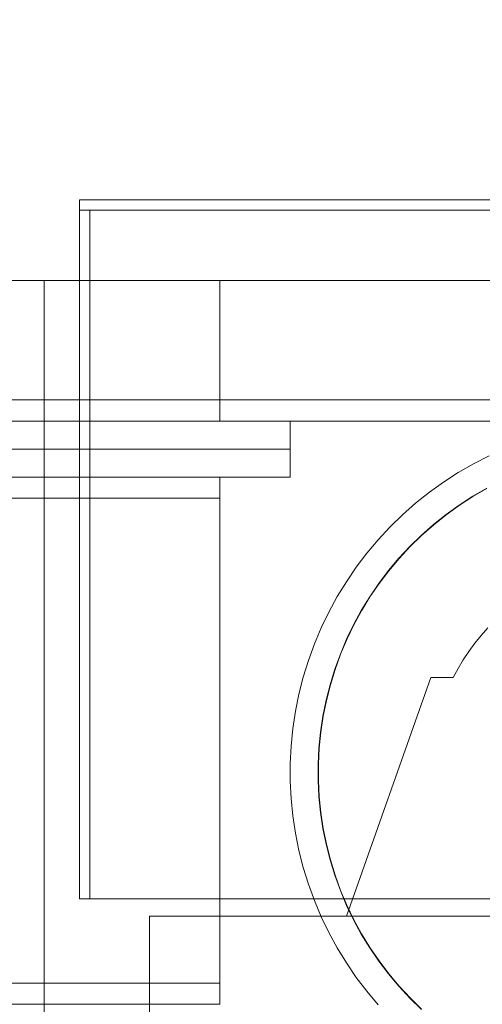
# Model space of a CAD drawing. Header units: millimetres. Extents: x -3490 to 61924, y -72580 to 6847.
# Tile 830 of 1056: x 26662 to 26727, y 1208 to 1348. Entities that reach past the tile are written whole.
import ezdxf

# ---------------------------------------------------------------- set-up
doc = ezdxf.new("R2010")
doc.units = ezdxf.units.MM
doc.layers.add('COTAS_P', color=1, linetype='Continuous', lineweight=0)
doc.layers.add('lateral_C05', color=7, linetype='Continuous', lineweight=0)
doc.dimstyles.new('R19_100', dxfattribs={"dimtxt": 250, "dimasz": 150, "dimexe": 150, "dimexo": 80, "dimgap": 100, "dimtad": 1, "dimtih": 1, "dimtoh": 1, "dimdsep": 46, "dimcen": 0.09, "dimadec": 0, "dimazin": 0, "dimtfac": 1, "dimtdec": 4, "dimtofl": 0, "dimtmove": 0, "dimatfit": 3, "dimfxl": 1, "dimtolj": 1, "dimtzin": 0, "dimarcsym": 0})

# ---------------------------------------------------------------- blocks, each defined once
blk = doc.blocks.new('DIM_R29_7')
at = {"layer": 'COTAS_P'}
for p, q in [((24250.07, 2141), (24400.07, 2186)), ((26750.07, 2141), (26600.07, 2186)), ((24250.07, 1241), (24250.07, 2141)), ((24250.07, 2141), (26750.07, 2141)), ((24250.07, 2141), (24400.07, 2096)), ((26750.07, 2141), (26600.07, 2096)), ((26750.07, 1241), (26750.07, 2141))]:
    blk.add_line(p, q, dxfattribs=at)
blk.add_text('2500 P', height=250, dxfattribs=at).set_placement((25500.07, 2241))
blk = doc.blocks.new('DIM_R29_19')
at = {"layer": 'COTAS_P'}
for p, q in [((18820, 2240), (18619.96, 1362.51)), ((18619.96, 1362.51), (18776.21, 1373.05)), ((27699.96, -707.49), (18619.96, 1362.51)), ((18619.96, 1362.51), (18756.2, 1285.3)), ((27900, 170), (27699.96, -707.49)), ((27699.96, -707.49), (27563.71, -630.27)), ((27699.96, -707.49), (27543.71, -718.02))]:
    blk.add_line(p, q, dxfattribs=at)
blk.add_text('9312.96 P', height=250, rotation=167.1576, dxfattribs=at).set_placement((23137.73, 230.02))

msp = doc.modelspace()

# ---------------------------------------------------------------- linework, layer by layer
at = {"layer": 'lateral_C05'}
for p, q in [((26670.067, 1321), (26670.067, 1322.5)), ((26670.067, 1322.5), (26830.067, 1322.5)), ((26670.067, 1321), (26830.067, 1321)), ((26670.067, 1223), (26670.067, 1321)), ((26670.067, 1321), (26671.567, 1321)), ((26671.567, 1223), (26671.567, 1321)), ((24310.067, 1311), (26690.067, 1311)), ((26665.067, 1151), (26665.067, 1311)), ((26665.067, 1311), (26835.067, 1311)), ((26690.067, 1294), (26690.067, 1311)), ((24250.067, 1294), (26750.067, 1294)), ((24310.067, 1294), (26690.067, 1294)), ((26667.321, 1294), (26667.331, 1294)), ((26667.331, 1294), (26667.348, 1294)), ((26667.348, 1294), (26667.372, 1294)), ((26667.372, 1294), (26667.403, 1294)), ((26667.403, 1294), (26667.44, 1294)), ((26667.44, 1294), (26667.483, 1294)), ((26667.483, 1294), (26667.533, 1294)), ((26667.533, 1294), (26667.59, 1294)), ((26667.59, 1294), (26667.652, 1294)), ((26667.652, 1294), (26667.721, 1294)), ((26667.721, 1294), (26667.795, 1294)), ((26667.795, 1294), (26667.875, 1294)), ((26667.875, 1294), (26667.961, 1294)), ((26667.961, 1294), (26668.052, 1294)), ((26668.052, 1294), (26668.147, 1294)), ((26668.147, 1294), (26668.248, 1294)), ((26668.248, 1294), (26668.353, 1294)), ((26668.353, 1294), (26668.462, 1294)), ((26668.462, 1294), (26668.575, 1294)), ((26668.575, 1294), (26668.692, 1294)), ((26668.692, 1294), (26668.813, 1294)), ((26668.813, 1294), (26668.936, 1294)), ((26668.936, 1294), (26669.063, 1294)), ((26669.063, 1294), (26669.192, 1294)), ((26669.192, 1294), (26669.323, 1294)), ((26669.323, 1294), (26669.456, 1294)), ((26669.456, 1294), (26669.59, 1294)), ((26669.59, 1294), (26669.726, 1294)), ((26669.726, 1294), (26669.862, 1294)), ((26669.862, 1294), (26669.999, 1294)), ((26669.999, 1294), (26670.136, 1294)), ((26670.136, 1294), (26670.273, 1294)), ((26670.273, 1294), (26670.409, 1294)), ((26670.409, 1294), (26670.545, 1294)), ((26670.545, 1294), (26670.679, 1294)), ((26670.679, 1294), (26670.812, 1294)), ((26670.812, 1294), (26670.943, 1294)), ((26670.943, 1294), (26671.072, 1294)), ((26671.072, 1294), (26671.199, 1294)), ((26671.199, 1294), (26671.322, 1294)), ((26671.322, 1294), (26671.442, 1294)), ((26671.442, 1294), (26671.559, 1294)), ((26671.559, 1294), (26671.673, 1294)), ((26671.673, 1294), (26671.782, 1294)), ((26671.782, 1294), (26671.887, 1294)), ((26671.887, 1294), (26671.988, 1294)), ((26671.988, 1294), (26672.083, 1294)), ((26672.083, 1294), (26672.174, 1294)), ((26672.174, 1294), (26672.26, 1294)), ((26672.26, 1294), (26672.34, 1294)), ((26672.34, 1294), (26672.414, 1294)), ((26672.414, 1294), (26672.483, 1294)), ((26672.483, 1294), (26672.545, 1294)), ((26672.545, 1294), (26672.602, 1294)), ((26672.602, 1294), (26672.652, 1294)), ((26672.652, 1294), (26672.695, 1294)), ((26672.695, 1294), (26672.732, 1294)), ((26672.732, 1294), (26672.763, 1294)), ((26672.763, 1294), (26672.787, 1294)), ((26672.787, 1294), (26672.804, 1294)), ((26672.804, 1294), (26672.814, 1294)), ((26690.067, 1291), (26690.067, 1294)), ((24250.067, 1291), (26750.067, 1291)), ((24310.067, 1291), (26690.067, 1291)), ((26100.817, 1291), (26700.067, 1291)), ((26663.076, 1291), (26663.091, 1291)), ((26663.091, 1291), (26663.113, 1291)), ((26663.113, 1291), (26663.143, 1291)), ((26663.143, 1291), (26663.18, 1291)), ((26663.18, 1291), (26663.224, 1291)), ((26663.224, 1291), (26663.275, 1291)), ((26663.275, 1291), (26663.333, 1291)), ((26663.333, 1291), (26663.398, 1291)), ((26663.398, 1291), (26663.469, 1291)), ((26663.469, 1291), (26663.547, 1291)), ((26663.547, 1291), (26663.632, 1291)), ((26663.632, 1291), (26663.722, 1291)), ((26663.722, 1291), (26663.818, 1291)), ((26663.818, 1291), (26663.92, 1291)), ((26663.92, 1291), (26664.027, 1291)), ((26664.027, 1291), (26664.139, 1291)), ((26664.139, 1291), (26664.256, 1291)), ((26664.256, 1291), (26664.378, 1291)), ((26664.378, 1291), (26664.503, 1291)), ((26664.503, 1291), (26664.633, 1291)), ((26664.633, 1291), (26664.766, 1291)), ((26664.766, 1291), (26664.902, 1291)), ((26664.902, 1291), (26665.041, 1291)), ((26664.948, 1291), (26664.961, 1291)), ((26664.971, 1291), (26664.954, 1291)), ((26664.961, 1291), (26664.981, 1291)), ((26664.995, 1291), (26664.971, 1291)), ((26664.981, 1291), (26665.009, 1291)), ((26665.027, 1291), (26664.995, 1291)), ((26665.009, 1291), (26665.044, 1291)), ((26665.066, 1291), (26665.027, 1291)), ((26665.041, 1291), (26665.183, 1291)), ((26665.044, 1291), (26665.086, 1291)), ((26665.112, 1291), (26665.066, 1291)), ((26665.086, 1291), (26665.135, 1291)), ((26665.165, 1291), (26665.112, 1291)), ((26665.135, 1291), (26665.192, 1291)), ((26665.225, 1291), (26665.165, 1291)), ((26665.183, 1291), (26665.327, 1291)), ((26665.192, 1291), (26665.255, 1291)), ((26665.292, 1291), (26665.225, 1291)), ((26665.255, 1291), (26665.325, 1291)), ((26665.365, 1291), (26665.292, 1291)), ((26665.401, 1291), (26665.325, 1291)), ((26665.327, 1291), (26665.473, 1291)), ((26665.445, 1291), (26665.365, 1291)), ((26669.651, 1291), (26665.401, 1291)), ((26665.53, 1291), (26665.445, 1291)), ((26665.473, 1291), (26665.62, 1291)), ((26665.622, 1291), (26665.53, 1291)), ((26665.62, 1291), (26665.769, 1291)), ((26665.72, 1291), (26665.622, 1291)), ((26665.823, 1291), (26665.72, 1291)), ((26665.769, 1291), (26665.918, 1291)), ((26665.932, 1291), (26665.823, 1291)), ((26666.067, 1291), (26665.918, 1291)), ((26666.045, 1291), (26665.932, 1291)), ((26666.163, 1291), (26666.045, 1291)), ((26674.067, 1291), (26666.067, 1291)), ((26666.286, 1291), (26666.163, 1291)), ((26666.413, 1291), (26666.286, 1291)), ((26666.543, 1291), (26666.413, 1291)), ((26666.677, 1291), (26666.543, 1291)), ((26666.814, 1291), (26666.677, 1291)), ((26666.954, 1291), (26666.814, 1291)), ((26667.097, 1291), (26666.954, 1291)), ((26667.241, 1291), (26667.097, 1291)), ((26667.388, 1291), (26667.241, 1291)), ((26667.321, 1291), (26667.331, 1291)), ((26667.331, 1291), (26667.348, 1291)), ((26667.348, 1291), (26667.372, 1291)), ((26667.372, 1291), (26667.403, 1291)), ((26667.535, 1291), (26667.388, 1291)), ((26667.403, 1291), (26667.44, 1291)), ((26667.44, 1291), (26667.483, 1291)), ((26667.483, 1291), (26667.533, 1291)), ((26667.533, 1291), (26667.59, 1291)), ((26667.684, 1291), (26667.535, 1291)), ((26667.59, 1291), (26667.652, 1291)), ((26667.652, 1291), (26667.721, 1291)), ((26667.833, 1291), (26667.684, 1291)), ((26667.721, 1291), (26667.795, 1291)), ((26667.795, 1291), (26667.875, 1291)), ((26667.983, 1291), (26667.833, 1291)), ((26667.875, 1291), (26667.961, 1291)), ((26667.961, 1291), (26668.052, 1291)), ((26668.132, 1291), (26667.983, 1291)), ((26668.052, 1291), (26668.147, 1291)), ((26668.281, 1291), (26668.132, 1291)), ((26668.147, 1291), (26668.248, 1291)), ((26668.248, 1291), (26668.353, 1291)), ((26668.429, 1291), (26668.281, 1291)), ((26668.353, 1291), (26668.462, 1291)), ((26668.576, 1291), (26668.429, 1291)), ((26668.462, 1291), (26668.575, 1291)), ((26668.575, 1291), (26668.692, 1291)), ((26668.722, 1291), (26668.576, 1291)), ((26668.692, 1291), (26668.813, 1291)), ((26668.865, 1291), (26668.722, 1291)), ((26668.813, 1291), (26668.936, 1291)), ((26669.006, 1291), (26668.865, 1291)), ((26668.936, 1291), (26669.063, 1291)), ((26669.145, 1291), (26669.006, 1291)), ((26669.063, 1291), (26669.192, 1291)), ((26669.28, 1291), (26669.145, 1291)), ((26669.192, 1291), (26669.323, 1291)), ((26669.412, 1291), (26669.28, 1291)), ((26669.323, 1291), (26669.456, 1291)), ((26669.541, 1291), (26669.412, 1291)), ((26669.456, 1291), (26669.59, 1291)), ((26669.666, 1291), (26669.541, 1291)), ((26669.59, 1291), (26669.726, 1291)), ((26669.651, 1291), (26669.733, 1291)), ((26669.786, 1291), (26669.666, 1291)), ((26669.726, 1291), (26669.862, 1291)), ((26669.733, 1291), (26669.821, 1291)), ((26669.902, 1291), (26669.786, 1291)), ((26669.821, 1291), (26669.915, 1291)), ((26669.862, 1291), (26669.999, 1291)), ((26670.012, 1291), (26669.902, 1291)), ((26669.915, 1291), (26670.015, 1291)), ((26669.999, 1291), (26670.136, 1291)), ((26670.118, 1291), (26670.012, 1291)), ((26670.015, 1291), (26670.12, 1291)), ((26670.218, 1291), (26670.118, 1291)), ((26670.12, 1291), (26670.23, 1291)), ((26670.136, 1291), (26670.273, 1291)), ((26670.313, 1291), (26670.218, 1291)), ((26670.23, 1291), (26670.345, 1291)), ((26670.273, 1291), (26670.409, 1291)), ((26670.402, 1291), (26670.313, 1291)), ((26670.345, 1291), (26670.465, 1291)), ((26670.484, 1291), (26670.402, 1291)), ((26670.409, 1291), (26670.545, 1291)), ((26670.465, 1291), (26670.589, 1291)), ((26670.484, 1291), (26674.734, 1291)), ((26670.545, 1291), (26670.679, 1291)), ((26670.589, 1291), (26670.717, 1291)), ((26670.679, 1291), (26670.812, 1291)), ((26670.717, 1291), (26670.848, 1291)), ((26670.812, 1291), (26670.943, 1291)), ((26670.848, 1291), (26670.983, 1291)), ((26670.943, 1291), (26671.072, 1291)), ((26670.983, 1291), (26671.121, 1291)), ((26671.072, 1291), (26671.199, 1291)), ((26671.121, 1291), (26671.261, 1291)), ((26671.199, 1291), (26671.322, 1291)), ((26671.261, 1291), (26671.404, 1291)), ((26671.322, 1291), (26671.442, 1291)), ((26671.404, 1291), (26671.548, 1291)), ((26671.442, 1291), (26671.559, 1291)), ((26671.548, 1291), (26671.694, 1291)), ((26671.559, 1291), (26671.673, 1291)), ((26671.673, 1291), (26671.782, 1291)), ((26671.694, 1291), (26671.842, 1291)), ((26671.782, 1291), (26671.887, 1291)), ((26671.842, 1291), (26671.99, 1291)), ((26671.887, 1291), (26671.988, 1291)), ((26671.988, 1291), (26672.083, 1291)), ((26671.99, 1291), (26672.139, 1291)), ((26672.083, 1291), (26672.174, 1291)), ((26672.139, 1291), (26672.288, 1291)), ((26672.174, 1291), (26672.26, 1291)), ((26672.26, 1291), (26672.34, 1291)), ((26672.288, 1291), (26672.437, 1291)), ((26672.34, 1291), (26672.414, 1291)), ((26672.414, 1291), (26672.483, 1291)), ((26672.437, 1291), (26672.585, 1291)), ((26672.483, 1291), (26672.545, 1291)), ((26672.545, 1291), (26672.602, 1291)), ((26672.585, 1291), (26672.732, 1291)), ((26672.602, 1291), (26672.652, 1291)), ((26672.652, 1291), (26672.695, 1291)), ((26672.695, 1291), (26672.732, 1291)), ((26672.732, 1291), (26672.878, 1291)), ((26672.732, 1291), (26672.763, 1291)), ((26672.763, 1291), (26672.787, 1291)), ((26672.787, 1291), (26672.804, 1291)), ((26672.804, 1291), (26672.814, 1291)), ((26672.878, 1291), (26673.022, 1291)), ((26673.022, 1291), (26673.164, 1291)), ((26673.164, 1291), (26673.303, 1291)), ((26673.303, 1291), (26673.44, 1291)), ((26673.44, 1291), (26673.574, 1291)), ((26673.574, 1291), (26673.705, 1291)), ((26673.705, 1291), (26673.831, 1291)), ((26673.831, 1291), (26673.954, 1291)), ((26673.954, 1291), (26674.072, 1291)), ((26674.067, 1291), (26674.215, 1291)), ((26674.072, 1291), (26674.186, 1291)), ((26674.186, 1291), (26674.295, 1291)), ((26674.215, 1291), (26674.362, 1291)), ((26674.295, 1291), (26674.398, 1291)), ((26674.362, 1291), (26674.508, 1291)), ((26674.398, 1291), (26674.497, 1291)), ((26674.497, 1291), (26674.589, 1291)), ((26674.508, 1291), (26674.653, 1291)), ((26674.589, 1291), (26674.676, 1291)), ((26674.653, 1291), (26674.796, 1291)), ((26674.676, 1291), (26674.756, 1291)), ((26674.734, 1291), (26674.806, 1291)), ((26674.756, 1291), (26674.83, 1291)), ((26674.796, 1291), (26674.938, 1291)), ((26674.872, 1291), (26674.806, 1291)), ((26674.83, 1291), (26674.898, 1291)), ((26674.932, 1291), (26674.872, 1291)), ((26674.898, 1291), (26674.959, 1291)), ((26674.986, 1291), (26674.932, 1291)), ((26674.938, 1291), (26675.078, 1291)), ((26674.959, 1291), (26675.013, 1291)), ((26675.034, 1291), (26674.986, 1291)), ((26675.013, 1291), (26675.06, 1291)), ((26675.076, 1291), (26675.034, 1291)), ((26675.06, 1291), (26675.1, 1291)), ((26675.111, 1291), (26675.076, 1291)), ((26675.078, 1291), (26675.216, 1291)), ((26675.1, 1291), (26675.133, 1291)), ((26675.14, 1291), (26675.111, 1291)), ((26675.133, 1291), (26675.159, 1291)), ((26675.163, 1291), (26675.14, 1291)), ((26675.179, 1291), (26675.163, 1291)), ((26675.178, 1291), (26675.189, 1291)), ((26675.216, 1291), (26675.35, 1291)), ((26675.35, 1291), (26675.482, 1291)), ((26675.482, 1291), (26675.61, 1291)), ((26675.61, 1291), (26675.734, 1291)), ((26675.734, 1291), (26675.855, 1291)), ((26675.855, 1291), (26675.971, 1291)), ((26676.082, 1291), (26675.971, 1291)), ((26676.189, 1291), (26676.082, 1291)), ((26676.29, 1291), (26676.189, 1291)), ((26676.387, 1291), (26676.29, 1291)), ((26676.477, 1291), (26676.387, 1291)), ((26676.562, 1291), (26676.477, 1291)), ((26676.641, 1291), (26676.562, 1291)), ((26676.713, 1291), (26676.641, 1291)), ((26676.779, 1291), (26676.713, 1291)), ((26676.839, 1291), (26676.779, 1291)), ((26676.892, 1291), (26676.839, 1291)), ((26676.938, 1291), (26676.892, 1291)), ((26676.978, 1291), (26676.938, 1291)), ((26677.01, 1291), (26676.978, 1291)), ((26677.035, 1291), (26677.01, 1291)), ((26677.053, 1291), (26677.035, 1291)), ((26677.064, 1291), (26677.053, 1291)), ((26700.067, 1287), (26700.067, 1291)), ((24300.067, 1287), (26700.067, 1287)), ((26100.817, 1287), (26700.067, 1287)), ((26663.076, 1287), (26663.091, 1287)), ((26663.091, 1287), (26663.113, 1287)), ((26663.113, 1287), (26663.143, 1287)), ((26663.143, 1287), (26663.18, 1287)), ((26663.18, 1287), (26663.224, 1287)), ((26663.224, 1287), (26663.275, 1287)), ((26663.275, 1287), (26663.333, 1287)), ((26663.333, 1287), (26663.398, 1287)), ((26663.398, 1287), (26663.469, 1287)), ((26663.469, 1287), (26663.547, 1287)), ((26663.547, 1287), (26663.632, 1287)), ((26663.632, 1287), (26663.722, 1287)), ((26663.722, 1287), (26663.818, 1287)), ((26663.818, 1287), (26663.92, 1287)), ((26663.92, 1287), (26664.027, 1287)), ((26664.027, 1287), (26664.139, 1287)), ((26664.139, 1287), (26664.256, 1287)), ((26664.256, 1287), (26664.378, 1287)), ((26664.378, 1287), (26664.503, 1287)), ((26664.503, 1287), (26664.633, 1287)), ((26664.633, 1287), (26664.766, 1287)), ((26664.766, 1287), (26664.902, 1287)), ((26664.902, 1287), (26665.041, 1287)), ((26664.948, 1287), (26664.961, 1287)), ((26664.971, 1287), (26664.954, 1287)), ((26664.961, 1287), (26664.981, 1287)), ((26664.995, 1287), (26664.971, 1287)), ((26664.981, 1287), (26665.009, 1287)), ((26665.027, 1287), (26664.995, 1287)), ((26665.009, 1287), (26665.044, 1287)), ((26665.066, 1287), (26665.027, 1287)), ((26665.041, 1287), (26665.183, 1287)), ((26665.044, 1287), (26665.086, 1287)), ((26665.112, 1287), (26665.066, 1287)), ((26665.086, 1287), (26665.135, 1287)), ((26665.165, 1287), (26665.112, 1287)), ((26665.135, 1287), (26665.192, 1287)), ((26665.225, 1287), (26665.165, 1287)), ((26665.183, 1287), (26665.327, 1287)), ((26665.192, 1287), (26665.255, 1287)), ((26665.292, 1287), (26665.225, 1287)), ((26665.255, 1287), (26665.325, 1287)), ((26665.365, 1287), (26665.292, 1287)), ((26665.401, 1287), (26665.325, 1287)), ((26665.327, 1287), (26665.473, 1287)), ((26665.445, 1287), (26665.365, 1287)), ((26669.651, 1287), (26665.401, 1287)), ((26665.53, 1287), (26665.445, 1287)), ((26665.473, 1287), (26665.62, 1287)), ((26665.622, 1287), (26665.53, 1287)), ((26665.62, 1287), (26665.769, 1287)), ((26665.72, 1287), (26665.622, 1287)), ((26665.823, 1287), (26665.72, 1287)), ((26665.769, 1287), (26665.918, 1287)), ((26665.932, 1287), (26665.823, 1287)), ((26666.067, 1287), (26665.918, 1287)), ((26666.045, 1287), (26665.932, 1287)), ((26666.163, 1287), (26666.045, 1287)), ((26674.067, 1287), (26666.067, 1287)), ((26666.286, 1287), (26666.163, 1287)), ((26666.413, 1287), (26666.286, 1287)), ((26666.543, 1287), (26666.413, 1287)), ((26666.677, 1287), (26666.543, 1287)), ((26666.814, 1287), (26666.677, 1287)), ((26666.954, 1287), (26666.814, 1287)), ((26667.097, 1287), (26666.954, 1287)), ((26667.241, 1287), (26667.097, 1287)), ((26667.388, 1287), (26667.241, 1287)), ((26667.321, 1287), (26667.331, 1287)), ((26667.331, 1287), (26667.348, 1287)), ((26667.348, 1287), (26667.372, 1287)), ((26667.372, 1287), (26667.403, 1287)), ((26667.535, 1287), (26667.388, 1287)), ((26667.403, 1287), (26667.44, 1287)), ((26667.44, 1287), (26667.483, 1287)), ((26667.483, 1287), (26667.533, 1287)), ((26667.533, 1287), (26667.59, 1287)), ((26667.684, 1287), (26667.535, 1287)), ((26667.59, 1287), (26667.652, 1287)), ((26667.652, 1287), (26667.721, 1287)), ((26667.833, 1287), (26667.684, 1287)), ((26667.721, 1287), (26667.795, 1287)), ((26667.795, 1287), (26667.875, 1287)), ((26667.983, 1287), (26667.833, 1287)), ((26667.875, 1287), (26667.961, 1287)), ((26667.961, 1287), (26668.052, 1287)), ((26668.132, 1287), (26667.983, 1287)), ((26668.052, 1287), (26668.147, 1287)), ((26668.281, 1287), (26668.132, 1287)), ((26668.147, 1287), (26668.248, 1287)), ((26668.248, 1287), (26668.353, 1287)), ((26668.429, 1287), (26668.281, 1287)), ((26668.353, 1287), (26668.462, 1287)), ((26668.576, 1287), (26668.429, 1287)), ((26668.462, 1287), (26668.575, 1287)), ((26668.575, 1287), (26668.692, 1287)), ((26668.722, 1287), (26668.576, 1287)), ((26668.692, 1287), (26668.813, 1287)), ((26668.865, 1287), (26668.722, 1287)), ((26668.813, 1287), (26668.936, 1287)), ((26669.006, 1287), (26668.865, 1287)), ((26668.936, 1287), (26669.063, 1287)), ((26669.145, 1287), (26669.006, 1287)), ((26669.063, 1287), (26669.192, 1287)), ((26669.28, 1287), (26669.145, 1287)), ((26669.192, 1287), (26669.323, 1287)), ((26669.412, 1287), (26669.28, 1287)), ((26669.323, 1287), (26669.456, 1287)), ((26669.541, 1287), (26669.412, 1287)), ((26669.456, 1287), (26669.59, 1287)), ((26669.666, 1287), (26669.541, 1287)), ((26669.59, 1287), (26669.726, 1287)), ((26669.651, 1287), (26669.733, 1287)), ((26669.786, 1287), (26669.666, 1287)), ((26669.726, 1287), (26669.862, 1287)), ((26669.733, 1287), (26669.821, 1287)), ((26669.902, 1287), (26669.786, 1287)), ((26669.821, 1287), (26669.915, 1287)), ((26669.862, 1287), (26669.999, 1287)), ((26670.012, 1287), (26669.902, 1287)), ((26669.915, 1287), (26670.015, 1287)), ((26669.999, 1287), (26670.136, 1287)), ((26670.118, 1287), (26670.012, 1287)), ((26670.015, 1287), (26670.12, 1287)), ((26670.218, 1287), (26670.118, 1287)), ((26670.12, 1287), (26670.23, 1287)), ((26670.136, 1287), (26670.273, 1287)), ((26670.313, 1287), (26670.218, 1287)), ((26670.23, 1287), (26670.345, 1287)), ((26670.273, 1287), (26670.409, 1287)), ((26670.402, 1287), (26670.313, 1287)), ((26670.345, 1287), (26670.465, 1287)), ((26670.484, 1287), (26670.402, 1287)), ((26670.409, 1287), (26670.545, 1287)), ((26670.465, 1287), (26670.589, 1287)), ((26670.484, 1287), (26674.734, 1287)), ((26670.545, 1287), (26670.679, 1287)), ((26670.589, 1287), (26670.717, 1287)), ((26670.679, 1287), (26670.812, 1287)), ((26670.717, 1287), (26670.848, 1287)), ((26670.812, 1287), (26670.943, 1287)), ((26670.848, 1287), (26670.983, 1287)), ((26670.943, 1287), (26671.072, 1287)), ((26670.983, 1287), (26671.121, 1287)), ((26671.072, 1287), (26671.199, 1287)), ((26671.121, 1287), (26671.261, 1287)), ((26671.199, 1287), (26671.322, 1287)), ((26671.261, 1287), (26671.404, 1287)), ((26671.322, 1287), (26671.442, 1287)), ((26671.404, 1287), (26671.548, 1287)), ((26671.442, 1287), (26671.559, 1287)), ((26671.548, 1287), (26671.694, 1287)), ((26671.559, 1287), (26671.673, 1287)), ((26671.673, 1287), (26671.782, 1287)), ((26671.694, 1287), (26671.842, 1287)), ((26671.782, 1287), (26671.887, 1287)), ((26671.842, 1287), (26671.99, 1287)), ((26671.887, 1287), (26671.988, 1287)), ((26671.988, 1287), (26672.083, 1287)), ((26671.99, 1287), (26672.139, 1287)), ((26672.083, 1287), (26672.174, 1287)), ((26672.139, 1287), (26672.288, 1287)), ((26672.174, 1287), (26672.26, 1287)), ((26672.34, 1287), (26672.26, 1287)), ((26672.288, 1287), (26672.437, 1287)), ((26672.414, 1287), (26672.34, 1287)), ((26672.483, 1287), (26672.414, 1287)), ((26672.437, 1287), (26672.585, 1287)), ((26672.545, 1287), (26672.483, 1287)), ((26672.602, 1287), (26672.545, 1287)), ((26672.585, 1287), (26672.732, 1287)), ((26672.652, 1287), (26672.602, 1287)), ((26672.695, 1287), (26672.652, 1287)), ((26672.732, 1287), (26672.695, 1287)), ((26672.763, 1287), (26672.732, 1287)), ((26672.732, 1287), (26672.878, 1287)), ((26672.787, 1287), (26672.763, 1287)), ((26672.787, 1287), (26672.804, 1287)), ((26672.804, 1287), (26672.814, 1287)), ((26672.878, 1287), (26673.022, 1287)), ((26673.022, 1287), (26673.164, 1287)), ((26673.164, 1287), (26673.303, 1287)), ((26673.303, 1287), (26673.44, 1287)), ((26673.44, 1287), (26673.574, 1287)), ((26673.574, 1287), (26673.705, 1287)), ((26673.705, 1287), (26673.831, 1287)), ((26673.831, 1287), (26673.954, 1287)), ((26673.954, 1287), (26674.072, 1287)), ((26674.067, 1287), (26674.215, 1287)), ((26674.072, 1287), (26674.186, 1287)), ((26674.186, 1287), (26674.295, 1287)), ((26674.215, 1287), (26674.362, 1287)), ((26674.295, 1287), (26674.398, 1287)), ((26674.362, 1287), (26674.508, 1287)), ((26674.398, 1287), (26674.497, 1287)), ((26674.497, 1287), (26674.589, 1287)), ((26674.508, 1287), (26674.653, 1287)), ((26674.589, 1287), (26674.676, 1287)), ((26674.653, 1287), (26674.796, 1287)), ((26674.676, 1287), (26674.756, 1287)), ((26674.734, 1287), (26674.806, 1287)), ((26674.756, 1287), (26674.83, 1287)), ((26674.796, 1287), (26674.938, 1287)), ((26674.872, 1287), (26674.806, 1287)), ((26674.83, 1287), (26674.898, 1287)), ((26674.932, 1287), (26674.872, 1287)), ((26674.898, 1287), (26674.959, 1287)), ((26674.986, 1287), (26674.932, 1287)), ((26674.938, 1287), (26675.078, 1287)), ((26674.959, 1287), (26675.013, 1287)), ((26675.034, 1287), (26674.986, 1287)), ((26675.013, 1287), (26675.06, 1287)), ((26675.076, 1287), (26675.034, 1287)), ((26675.06, 1287), (26675.1, 1287)), ((26675.111, 1287), (26675.076, 1287)), ((26675.078, 1287), (26675.216, 1287)), ((26675.1, 1287), (26675.133, 1287)), ((26675.14, 1287), (26675.111, 1287)), ((26675.133, 1287), (26675.159, 1287)), ((26675.163, 1287), (26675.14, 1287)), ((26675.179, 1287), (26675.163, 1287)), ((26675.178, 1287), (26675.189, 1287)), ((26675.216, 1287), (26675.35, 1287)), ((26675.35, 1287), (26675.482, 1287)), ((26675.482, 1287), (26675.61, 1287)), ((26675.61, 1287), (26675.734, 1287)), ((26675.734, 1287), (26675.855, 1287)), ((26675.855, 1287), (26675.971, 1287)), ((26676.082, 1287), (26675.971, 1287)), ((26676.189, 1287), (26676.082, 1287)), ((26676.29, 1287), (26676.189, 1287)), ((26676.387, 1287), (26676.29, 1287)), ((26676.477, 1287), (26676.387, 1287)), ((26676.562, 1287), (26676.477, 1287)), ((26676.641, 1287), (26676.562, 1287)), ((26676.713, 1287), (26676.641, 1287)), ((26676.779, 1287), (26676.713, 1287)), ((26676.839, 1287), (26676.779, 1287)), ((26676.892, 1287), (26676.839, 1287)), ((26676.938, 1287), (26676.892, 1287)), ((26676.978, 1287), (26676.938, 1287)), ((26677.01, 1287), (26676.978, 1287)), ((26677.035, 1287), (26677.01, 1287)), ((26677.053, 1287), (26677.035, 1287)), ((26677.064, 1287), (26677.053, 1287)), ((26700.067, 1283), (26700.067, 1287)), ((26726.155, 1284.911), (26728.373, 1286.048)), ((26723.996, 1283.665), (26726.155, 1284.911)), ((24300.067, 1283), (26700.067, 1283)), ((24310.067, 1283), (26690.067, 1283)), ((26667.321, 1283), (26667.331, 1283)), ((26667.331, 1283), (26667.348, 1283)), ((26667.348, 1283), (26667.372, 1283)), ((26667.372, 1283), (26667.403, 1283)), ((26667.403, 1283), (26667.44, 1283)), ((26667.44, 1283), (26667.483, 1283)), ((26667.483, 1283), (26667.533, 1283)), ((26667.533, 1283), (26667.59, 1283)), ((26667.59, 1283), (26667.652, 1283)), ((26667.652, 1283), (26667.721, 1283)), ((26667.721, 1283), (26667.795, 1283)), ((26667.795, 1283), (26667.875, 1283)), ((26667.875, 1283), (26667.961, 1283)), ((26667.961, 1283), (26668.052, 1283)), ((26668.052, 1283), (26668.147, 1283)), ((26668.147, 1283), (26668.248, 1283)), ((26668.248, 1283), (26668.353, 1283)), ((26668.353, 1283), (26668.462, 1283)), ((26668.462, 1283), (26668.575, 1283)), ((26668.575, 1283), (26668.692, 1283)), ((26668.692, 1283), (26668.813, 1283)), ((26668.813, 1283), (26668.936, 1283)), ((26668.936, 1283), (26669.063, 1283)), ((26669.063, 1283), (26669.192, 1283)), ((26669.192, 1283), (26669.323, 1283)), ((26669.323, 1283), (26669.456, 1283)), ((26669.456, 1283), (26669.59, 1283)), ((26669.59, 1283), (26669.726, 1283)), ((26669.726, 1283), (26669.862, 1283)), ((26669.862, 1283), (26669.999, 1283)), ((26669.999, 1283), (26670.136, 1283)), ((26670.136, 1283), (26670.273, 1283)), ((26670.273, 1283), (26670.409, 1283)), ((26670.409, 1283), (26670.545, 1283)), ((26670.545, 1283), (26670.679, 1283)), ((26670.679, 1283), (26670.812, 1283)), ((26670.812, 1283), (26670.943, 1283)), ((26670.943, 1283), (26671.072, 1283)), ((26671.072, 1283), (26671.199, 1283)), ((26671.199, 1283), (26671.322, 1283)), ((26671.322, 1283), (26671.442, 1283)), ((26671.442, 1283), (26671.559, 1283)), ((26671.559, 1283), (26671.673, 1283)), ((26671.673, 1283), (26671.782, 1283)), ((26671.782, 1283), (26671.887, 1283)), ((26671.887, 1283), (26671.988, 1283)), ((26671.988, 1283), (26672.083, 1283)), ((26672.083, 1283), (26672.174, 1283)), ((26672.174, 1283), (26672.26, 1283)), ((26672.34, 1283), (26672.26, 1283)), ((26672.414, 1283), (26672.34, 1283)), ((26672.483, 1283), (26672.414, 1283)), ((26672.545, 1283), (26672.483, 1283)), ((26672.602, 1283), (26672.545, 1283)), ((26672.652, 1283), (26672.602, 1283)), ((26672.695, 1283), (26672.652, 1283)), ((26672.732, 1283), (26672.695, 1283)), ((26672.763, 1283), (26672.732, 1283)), ((26672.787, 1283), (26672.763, 1283)), ((26672.787, 1283), (26672.804, 1283)), ((26672.804, 1283), (26672.814, 1283)), ((26690.067, 1208), (26690.067, 1283)), ((26719.877, 1280.857), (26721.901, 1282.312)), ((26721.901, 1282.312), (26723.996, 1283.665)), ((26726.061, 1280.286), (26728.049, 1281.433)), ((26726.081, 1280.251), (26728.068, 1281.398)), ((24310.067, 1280), (26690.067, 1280)), ((26690.067, 1211), (26690.067, 1280)), ((26717.928, 1279.302), (26719.877, 1280.857)), ((26724.132, 1279.04), (26726.061, 1280.286)), ((26724.155, 1279.007), (26726.081, 1280.251)), ((26716.059, 1277.653), (26717.928, 1279.302)), ((26722.268, 1277.7), (26724.132, 1279.04)), ((26722.292, 1277.668), (26724.155, 1279.007)), ((26714.274, 1275.912), (26716.059, 1277.653)), ((26720.474, 1276.269), (26722.268, 1277.7)), ((26720.499, 1276.238), (26722.292, 1277.668)), ((26712.578, 1274.084), (26714.274, 1275.912)), ((26718.752, 1274.75), (26720.474, 1276.269)), ((26718.78, 1274.72), (26720.499, 1276.238)), ((26710.976, 1272.174), (26712.578, 1274.084)), ((26717.109, 1273.147), (26718.752, 1274.75)), ((26717.138, 1273.119), (26718.78, 1274.72)), ((26715.548, 1271.464), (26717.109, 1273.147)), ((26715.578, 1271.438), (26717.138, 1273.119)), ((26709.471, 1270.187), (26710.976, 1272.174)), ((26714.072, 1269.705), (26715.548, 1271.464)), ((26714.103, 1269.681), (26715.578, 1271.438)), ((26708.066, 1268.127), (26709.471, 1270.187)), ((26712.686, 1267.876), (26714.072, 1269.705)), ((26712.718, 1267.852), (26714.103, 1269.681)), ((26706.766, 1266), (26708.066, 1268.127)), ((26711.393, 1265.979), (26712.686, 1267.876)), ((26711.426, 1265.957), (26712.718, 1267.852)), ((26665.067, 1266), (26665.067, 1265.95)), ((26665.067, 1265.95), (26665.067, 1265.801)), ((26665.067, 1265.801), (26665.067, 1265.553)), ((26665.067, 1265.553), (26665.067, 1265.207)), ((26705.574, 1263.811), (26706.766, 1266)), ((26710.196, 1264.02), (26711.393, 1265.979)), ((26710.23, 1264), (26711.426, 1265.957)), ((26665.067, 1265.207), (26665.067, 1264.763)), ((26665.067, 1264.763), (26665.067, 1264.223)), ((26665.067, 1264.223), (26665.067, 1263.588)), ((26665.067, 1263.588), (26665.067, 1262.859)), ((26665.067, 1262.859), (26665.067, 1262.039)), ((26704.492, 1261.564), (26705.574, 1263.811)), ((26709.098, 1262.004), (26710.196, 1264.02)), ((26709.133, 1261.986), (26710.23, 1264)), ((26665.067, 1262.039), (26665.067, 1261.129)), ((26703.524, 1259.267), (26704.492, 1261.564)), ((26708.102, 1259.936), (26709.098, 1262.004)), ((26708.138, 1259.919), (26709.133, 1261.986)), ((26727.254, 1260.481), (26728.215, 1261.554)), ((26665.067, 1261.129), (26665.067, 1260.132)), ((26665.067, 1260.132), (26665.067, 1259.05)), ((26707.21, 1257.82), (26708.102, 1259.936)), ((26707.247, 1257.806), (26708.138, 1259.919)), ((26726.345, 1259.364), (26727.254, 1260.481)), ((26665.067, 1259.05), (26665.067, 1257.885)), ((26702.671, 1256.924), (26703.524, 1259.267)), ((26725.491, 1258.205), (26726.345, 1259.364)), ((26665.067, 1257.885), (26665.067, 1256.642)), ((26706.425, 1255.663), (26707.21, 1257.82)), ((26706.463, 1255.65), (26707.247, 1257.806)), ((26724.694, 1257.006), (26725.491, 1258.205)), ((26665.067, 1256.642), (26665.067, 1255.322)), ((26701.936, 1254.542), (26702.671, 1256.924)), ((26723.277, 1254.5), (26723.955, 1255.77)), ((26723.955, 1255.77), (26724.694, 1257.006)), ((26665.067, 1255.322), (26665.067, 1253.929)), ((26701.321, 1252.126), (26701.936, 1254.542)), ((26705.748, 1253.469), (26706.425, 1255.663)), ((26705.787, 1253.459), (26706.463, 1255.65)), ((26708.067, 1220.5), (26720.067, 1254.5)), ((26720.067, 1254.5), (26723.277, 1254.5)), ((26665.067, 1253.929), (26665.067, 1252.467)), ((26705.182, 1251.245), (26705.748, 1253.469)), ((26705.221, 1251.236), (26705.787, 1253.459)), ((26665.067, 1252.467), (26665.067, 1250.94)), ((26700.827, 1249.682), (26701.321, 1252.126)), ((26665.067, 1250.94), (26665.067, 1249.35)), ((26704.727, 1248.995), (26705.182, 1251.245)), ((26704.766, 1248.988), (26705.221, 1251.236)), ((26665.067, 1249.35), (26665.067, 1247.702)), ((26700.456, 1247.217), (26700.827, 1249.682)), ((26704.385, 1246.725), (26704.727, 1248.995)), ((26704.424, 1246.72), (26704.766, 1248.988)), ((26665.067, 1247.702), (26665.067, 1246)), ((26665.067, 1246), (26665.067, 1244.248)), ((26700.207, 1244.737), (26700.456, 1247.217)), ((26704.156, 1244.441), (26704.385, 1246.725)), ((26704.196, 1244.438), (26704.424, 1246.72)), ((26700.083, 1242.247), (26700.207, 1244.737)), ((26665.067, 1244.248), (26665.067, 1242.451)), ((26704.042, 1242.148), (26704.156, 1244.441)), ((26704.082, 1242.147), (26704.196, 1244.438)), ((26665.067, 1242.451), (26665.067, 1240.614)), ((26700.083, 1239.753), (26700.083, 1242.247)), ((26704.042, 1239.852), (26704.042, 1242.148)), ((26704.082, 1239.853), (26704.082, 1242.147)), ((26665.067, 1240.614), (26665.067, 1238.739)), ((26700.207, 1237.263), (26700.083, 1239.753)), ((26704.156, 1237.559), (26704.042, 1239.852)), ((26704.196, 1237.562), (26704.082, 1239.853)), ((26665.067, 1238.739), (26665.067, 1236.834)), ((26704.385, 1235.275), (26704.156, 1237.559)), ((26704.424, 1235.28), (26704.196, 1237.562)), ((26665.067, 1236.834), (26665.067, 1234.901)), ((26700.456, 1234.783), (26700.207, 1237.263)), ((26665.067, 1234.901), (26665.067, 1232.946)), ((26700.827, 1232.318), (26700.456, 1234.783)), ((26704.727, 1233.005), (26704.385, 1235.275)), ((26704.766, 1233.012), (26704.424, 1235.28)), ((26665.067, 1232.946), (26665.067, 1230.974)), ((26701.321, 1229.874), (26700.827, 1232.318)), ((26705.182, 1230.755), (26704.727, 1233.005)), ((26705.221, 1230.764), (26704.766, 1233.012)), ((26665.067, 1230.974), (26665.067, 1228.989)), ((26705.748, 1228.531), (26705.182, 1230.755)), ((26705.787, 1228.541), (26705.221, 1230.764)), ((26701.936, 1227.458), (26701.321, 1229.874)), ((26665.067, 1228.989), (26665.067, 1226.997)), ((26706.425, 1226.337), (26705.748, 1228.531)), ((26706.463, 1226.35), (26705.787, 1228.541)), ((26665.067, 1226.997), (26665.067, 1225.003)), ((26702.671, 1225.076), (26701.936, 1227.458)), ((26707.21, 1224.18), (26706.425, 1226.337)), ((26707.247, 1224.194), (26706.463, 1226.35)), ((26665.067, 1225.003), (26665.067, 1223.011)), ((26703.524, 1222.733), (26702.671, 1225.076)), ((26708.102, 1222.064), (26707.21, 1224.18)), ((26708.138, 1222.081), (26707.247, 1224.194)), ((26665.067, 1223.011), (26665.067, 1221.026)), ((26670.067, 1223), (26830.067, 1223)), ((26670.067, 1223), (26671.567, 1223)), ((26704.492, 1220.436), (26703.524, 1222.733)), ((26709.098, 1219.996), (26708.102, 1222.064)), ((26709.133, 1220.014), (26708.138, 1222.081)), ((26665.067, 1221.026), (26665.067, 1219.054)), ((26680.067, 1204.5), (26680.067, 1220.5)), ((26680.067, 1220.5), (26820.067, 1220.5)), ((26688.57, 1220.5), (26688.586, 1220.5)), ((26688.586, 1220.5), (26688.618, 1220.5)), ((26688.618, 1220.5), (26688.666, 1220.5)), ((26688.666, 1220.5), (26688.73, 1220.5)), ((26688.73, 1220.5), (26688.81, 1220.5)), ((26688.81, 1220.5), (26688.906, 1220.5)), ((26688.906, 1220.5), (26689.017, 1220.5)), ((26689.017, 1220.5), (26689.143, 1220.5)), ((26689.143, 1220.5), (26689.283, 1220.5)), ((26689.283, 1220.5), (26689.438, 1220.5)), ((26689.438, 1220.5), (26689.607, 1220.5)), ((26689.607, 1220.5), (26689.79, 1220.5)), ((26689.79, 1220.5), (26689.986, 1220.5)), ((26689.986, 1220.5), (26690.194, 1220.5)), ((26690.194, 1220.5), (26690.414, 1220.5)), ((26690.414, 1220.5), (26690.646, 1220.5)), ((26690.646, 1220.5), (26690.889, 1220.5)), ((26690.889, 1220.5), (26691.143, 1220.5)), ((26691.143, 1220.5), (26691.406, 1220.5)), ((26691.406, 1220.5), (26691.678, 1220.5)), ((26691.678, 1220.5), (26691.959, 1220.5)), ((26691.959, 1220.5), (26692.247, 1220.5)), ((26692.247, 1220.5), (26692.543, 1220.5)), ((26692.543, 1220.5), (26692.844, 1220.5)), ((26692.844, 1220.5), (26693.152, 1220.5)), ((26693.152, 1220.5), (26693.464, 1220.5)), ((26693.464, 1220.5), (26693.78, 1220.5)), ((26693.78, 1220.5), (26694.099, 1220.5)), ((26694.099, 1220.5), (26694.42, 1220.5)), ((26694.42, 1220.5), (26694.743, 1220.5)), ((26695.067, 1220.5), (26694.743, 1220.5)), ((26700.067, 1220.5), (26695.067, 1220.5)), ((26700.067, 1220.5), (26700.386, 1220.5)), ((26700.386, 1220.5), (26700.705, 1220.5)), ((26700.705, 1220.5), (26701.021, 1220.5)), ((26701.021, 1220.5), (26701.336, 1220.5)), ((26701.336, 1220.5), (26701.647, 1220.5)), ((26701.647, 1220.5), (26701.954, 1220.5)), ((26701.954, 1220.5), (26702.257, 1220.5)), ((26702.257, 1220.5), (26702.555, 1220.5)), ((26702.555, 1220.5), (26702.847, 1220.5)), ((26702.847, 1220.5), (26703.132, 1220.5)), ((26703.132, 1220.5), (26703.409, 1220.5)), ((26703.409, 1220.5), (26703.679, 1220.5)), ((26703.679, 1220.5), (26703.94, 1220.5)), ((26703.94, 1220.5), (26704.191, 1220.5)), ((26704.191, 1220.5), (26704.433, 1220.5)), ((26704.433, 1220.5), (26704.664, 1220.5)), ((26705.574, 1218.189), (26704.492, 1220.436)), ((26704.664, 1220.5), (26704.884, 1220.5)), ((26704.884, 1220.5), (26705.092, 1220.5)), ((26705.092, 1220.5), (26705.288, 1220.5)), ((26705.288, 1220.5), (26705.472, 1220.5)), ((26705.472, 1220.5), (26705.643, 1220.5)), ((26705.643, 1220.5), (26705.8, 1220.5)), ((26705.8, 1220.5), (26705.943, 1220.5)), ((26706.073, 1220.5), (26705.943, 1220.5)), ((26706.188, 1220.5), (26706.073, 1220.5)), ((26706.288, 1220.5), (26706.188, 1220.5)), ((26706.373, 1220.5), (26706.288, 1220.5)), ((26706.443, 1220.5), (26706.373, 1220.5)), ((26706.497, 1220.5), (26706.443, 1220.5)), ((26706.536, 1220.5), (26706.497, 1220.5)), ((26706.56, 1220.5), (26706.536, 1220.5)), ((26708.067, 1220.5), (26728.164, 1220.5)), ((26710.196, 1217.98), (26709.098, 1219.996)), ((26710.23, 1218), (26709.133, 1220.014)), ((26665.067, 1219.054), (26665.067, 1217.099)), ((26706.766, 1216), (26705.574, 1218.189)), ((26711.393, 1216.021), (26710.196, 1217.98)), ((26711.426, 1216.043), (26710.23, 1218)), ((26665.067, 1217.099), (26665.067, 1215.166)), ((26665.067, 1215.166), (26665.067, 1213.261)), ((26708.066, 1213.873), (26706.766, 1216)), ((26712.686, 1214.124), (26711.393, 1216.021)), ((26712.718, 1214.148), (26711.426, 1216.043)), ((26709.471, 1211.813), (26708.066, 1213.873)), ((26714.072, 1212.295), (26712.686, 1214.124)), ((26714.103, 1212.319), (26712.718, 1214.148)), ((26665.067, 1213.261), (26665.067, 1211.386)), ((26715.548, 1210.536), (26714.072, 1212.295)), ((26715.578, 1210.562), (26714.103, 1212.319)), ((24310.067, 1211), (26690.067, 1211)), ((26665.067, 1211.386), (26665.067, 1209.549)), ((26710.976, 1209.826), (26709.471, 1211.813)), ((26665.067, 1209.549), (26665.067, 1207.752)), ((26712.578, 1207.916), (26710.976, 1209.826)), ((26717.109, 1208.853), (26715.548, 1210.536)), ((26717.138, 1208.881), (26715.578, 1210.562)), ((26718.752, 1207.25), (26717.109, 1208.853)), ((26718.78, 1207.28), (26717.138, 1208.881)), ((24310.067, 1208), (26690.067, 1208))]:
    msp.add_line(p, q, dxfattribs=at)

# ---------------------------------------------------------------- dimensions: what is measured, and where the dimension line sits
at = {"layer": 'COTAS_P'}
for p1, p2, picture, middle in [((24250.067, 1241), (26750.067, 1241), 'DIM_R29_7', (25500.067, 2141)), ((27900, 170), (18820, 2240), 'DIM_R29_19', (23159.956, 327.514))]:
    dim = msp.add_aligned_dim(p1=p1, p2=p2, distance=900, text='<> P', dimstyle='R19_100', dxfattribs=at)
    dim.commit()
    dim.dimension.update_dxf_attribs({"geometry": picture, "text_midpoint": middle})

doc.saveas('drawing.dxf')
